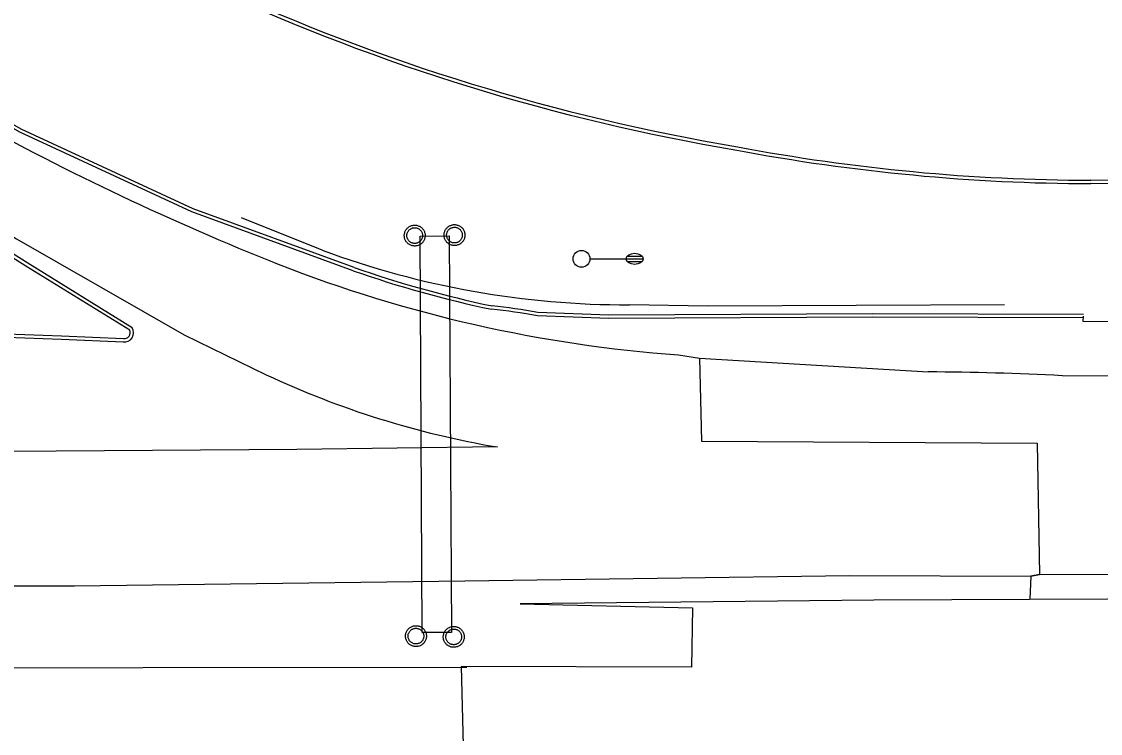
# Model space of a CAD drawing. Extents: x 2145380 to 2156929, y 139568 to 149130.
# Drawn here: x 2151534.2 to 2151727, y 142897.3 to 143024.7 of the extents above; entities that cross this region are included whole.
import ezdxf

# ---------------------------------------------------------------- set-up
doc = ezdxf.new("R2010")
doc.units = 0
for name, color, linetype in [('TOPO_Asphalt', 7, 'Continuous'), ('TOPO_Curb Back', 7, 'Continuous'), ('TOPO_Guardrail', 7, 'Continuous'), ('TOPO_Light Pole', 7, 'Continuous'), ('TOPO_Power Pole', 7, 'Continuous'), ('TOPO_Sign', 7, 'Continuous'), ('TOPO_Wall Freestanding', 7, 'Continuous')]:
    doc.layers.add(name, color=color, linetype=linetype)

# ---------------------------------------------------------------- blocks, each defined once
blk = doc.blocks.new('LP')
at = {"layer": 'TOPO_Light Pole'}
blk.add_line((3.81, 0), (20.32, 0), dxfattribs=at)
for points in [[(20.32, 0), (27.94, 0)], [(20.32, 0), (23.5, 0)], [(20.83, 1.27), (27.43, 1.27)], [(20.83, 1.27), (23.5, 1.27)], [(23.71, 1.27), (27.43, 1.27)], [(23.71, 0), (27.94, 0)], [(20.83, -1.27), (27.43, -1.27)], [(20.83, -1.27), (23.5, -1.27)], [(23.71, -1.27), (27.43, -1.27)]]:
    blk.add_lwpolyline(points, dxfattribs=at)
blk.add_circle((0, 0), 3.81, dxfattribs=at)
blk.add_ellipse((24.13, 0), major_axis=(3.81, 0), ratio=0.666667, dxfattribs=at)

msp = doc.modelspace()

# ---------------------------------------------------------------- linework, layer by layer
at = {"layer": 'TOPO_Asphalt'}
for points in [[(2150436.47, 143067.28), (2150515.2, 143055.55), (2151174.97, 142945.21), (2151211.43, 142940.13), (2151259.94, 142934.86), (2151300.52, 142931.17), (2151355.41, 142927.31), (2151405.3, 142925.05), (2151475.72, 142923.75), (2151543.63, 142923.74), (2151613.4, 142924.65), (2151682.14, 142925.61), (2151714.53, 142925.47), (2151716.11, 142925.78), (2151760.46, 142925.88), (2151855.66, 142926.3), (2151964.45, 142926.98), (2152075.31, 142928.47), (2152128.68, 142928.83), (2152205.07, 142929.04), (2152298.52, 142929.69), (2152391.42, 142930.44), (2152496.15, 142931.12), (2152598.9, 142931.84)], [(2151485.66, 143015.57), (2151533.23, 142985.8), (2151563.23, 142968.66), (2151577.9, 142961.51)], [(2152136.84, 142973.55), (2151900.23, 142971.34), (2151842.36, 142971.46), (2151754.14, 142970.69), (2151723.87, 142971.03), (2151723.96, 142971.97)], [(2151619.23, 142948.58), (2151583.36, 142948.12), (2151488.7, 142947.46), (2151418.53, 142948.68), (2151374.82, 142950.54), (2151329.24, 142953.05), (2151287.71, 142956.33), (2151245.81, 142960.4), (2151183.93, 142967.96), (2151172.69, 142969.49)], [(2151651.56, 142965.05), (2151655.34, 142964.49), (2151696.21, 142962)], [(2151655.34, 142964.49), (2151655.69, 142949.64), (2151715.69, 142949.25), (2151716.11, 142925.78), (2151714.53, 142925.47), (2151714.35, 142921.34)], [(2151720.17, 142961.33), (2151770.32, 142961.41), (2151883.02, 142962.2), (2151992.85, 142963.43), (2152129.96, 142964.32)], [(2152129.68, 142924.23), (2152005.53, 142923.21), (2151839.57, 142921.86), (2151686.46, 142921.17), (2151623.27, 142920.5), (2151654.04, 142919.8), (2151653.91, 142909.2), (2151612.73, 142909.33), (2151613.23, 142890.44), (2151681.56, 142890.14), (2151718.07, 142889.89), (2151718.49, 142891.76), (2151820.13, 142891.66), (2151931.59, 142892.75), (2152057.82, 142893.5), (2152138.35, 142894.3)]]:
    msp.add_lwpolyline(points, dxfattribs=at)
for centre, radius, start, end in [((2151762.66, 143438.74), 492.58, 241.1113, 248.239), ((2151669.32, 143209.27), 244.86, 248.617, 265.8425), ((2151694.1, 142460.59), 501.42, 87.0193, 89.7589), ((2151645.6, 143105.4), 159.02, 244.8029, 260.4577)]:
    msp.add_arc(centre, radius, start, end, dxfattribs=at)
at = {"layer": 'TOPO_Curb Back'}
for points in [[(2151593.42, 142980.1), (2151564.58, 142990.62), (2151533.82, 143004.87), (2151506.08, 143020.78)], [(2151593.62, 142980.67), (2151564.81, 142991.18), (2151534.1, 143005.4), (2151506.38, 143021.3)], [(2151553.49, 142969.48), (2151534.95, 142980.93), (2151489.55, 143009.59)], [(2151553.94, 142969.91), (2151535.27, 142981.44), (2151489.88, 143010.09)], [(2152045.62, 142998.8), (2151998.34, 142998.01), (2151926.97, 142997.5), (2151836.4, 142996.58), (2151762.17, 142996.24), (2151725.26, 142996.28)], [(2152045.63, 142998.2), (2151998.34, 142997.41), (2151926.98, 142996.9), (2151836.4, 142995.98), (2151762.17, 142995.64), (2151725.26, 142995.68)], [(2151723.96, 142971.67), (2151686.24, 142971.82), (2151639.09, 142971.54), (2151626.35, 142972.04)], [(2151723.96, 142972.27), (2151686.24, 142972.42), (2151639.1, 142972.14), (2151626.42, 142972.63)], [(2151414.45, 142969.78), (2151456.02, 142968.98), (2151521.85, 142968.65), (2151528.13, 142968.34), (2151541.29, 142967.86), (2151552.3, 142967.4)], [(2151414.46, 142970.38), (2151456.03, 142969.58), (2151521.87, 142969.25), (2151528.15, 142968.94), (2151541.31, 142968.46), (2151552.36, 142968)]]:
    msp.add_lwpolyline(points, dxfattribs=at)
for centre, radius, start, end in [((2151724.06, 143369.4), 372.93, 245.3567, 260.4179), ((2151724.06, 143369.4), 372.33, 245.357, 260.4187), ((2151726.18, 143342.68), 347, 259.3374, 269.8479), ((2151726.18, 143342.67), 346.39, 259.3364, 269.8481), ((2151659.28, 143168.81), 199.87, 250.7612, 258.1233), ((2151659.28, 143168.81), 199.27, 250.7625, 258.1144), ((2151607.14, 142867.97), 106.42, 79.5641, 84.0165), ((2151607.15, 142868.01), 105.79, 79.5397, 84.0336), ((2151552.54, 142969.03), 1.65, 261.5481, 32.0347), ((2151552.54, 142969.03), 1.05, 260.0023, 25.1948)]:
    msp.add_arc(centre, radius, start, end, dxfattribs=at)
at = {"layer": 'TOPO_Guardrail'}
for points in [[(2151587.88, 142983.78), (2151573.47, 142989.58)], [(2151709.84, 142974.02), (2151656.78, 142973.77), (2151642.79, 142974.02)]]:
    msp.add_lwpolyline(points, dxfattribs=at)
msp.add_arc((2151642.17, 143129.77), 155.75, 249.5999, 270.2288, dxfattribs=at)
at = {"layer": 'TOPO_Power Pole'}
for points in [[(2151602.54, 142986.39), (2151602.55, 142986.52), (2151602.57, 142986.65), (2151602.59, 142986.78), (2151602.63, 142986.91), (2151602.66, 142987.03), (2151602.71, 142987.16), (2151602.77, 142987.28), (2151602.84, 142987.39), (2151602.92, 142987.5), (2151603, 142987.61), (2151603.09, 142987.7), (2151603.18, 142987.8), (2151603.29, 142987.88), (2151603.39, 142987.96), (2151603.51, 142988.03), (2151603.63, 142988.08), (2151603.74, 142988.13), (2151603.87, 142988.18), (2151604, 142988.22), (2151604.14, 142988.24), (2151604.27, 142988.26), (2151604.4, 142988.26), (2151604.52, 142988.26), (2151604.65, 142988.24), (2151604.79, 142988.23), (2151604.91, 142988.19), (2151605.04, 142988.16), (2151605.16, 142988.1), (2151605.29, 142988.05), (2151605.4, 142987.99), (2151605.51, 142987.92), (2151605.61, 142987.83), (2151605.71, 142987.75), (2151605.8, 142987.65), (2151605.89, 142987.55), (2151605.97, 142987.44), (2151606.04, 142987.33), (2151606.1, 142987.21), (2151606.15, 142987.09), (2151606.2, 142986.96), (2151606.24, 142986.84), (2151606.27, 142986.71), (2151606.28, 142986.58), (2151606.29, 142986.44), (2151606.29, 142986.32), (2151606.28, 142986.18), (2151606.26, 142986.05), (2151606.23, 142985.92), (2151606.19, 142985.8), (2151606.15, 142985.67), (2151606.09, 142985.56), (2151606.03, 142985.44), (2151605.96, 142985.33), (2151605.88, 142985.22), (2151605.79, 142985.12), (2151605.69, 142985.02), (2151605.6, 142984.94), (2151605.49, 142984.86), (2151605.38, 142984.79), (2151605.26, 142984.72), (2151605.14, 142984.67), (2151605.02, 142984.62), (2151604.89, 142984.58), (2151604.76, 142984.55), (2151604.63, 142984.53), (2151604.5, 142984.52), (2151604.38, 142984.52), (2151604.24, 142984.53), (2151604.11, 142984.54), (2151603.98, 142984.58), (2151603.86, 142984.61), (2151603.73, 142984.66), (2151603.61, 142984.71), (2151603.49, 142984.77), (2151603.38, 142984.84), (2151603.27, 142984.92), (2151603.17, 142985), (2151603.07, 142985.09), (2151602.99, 142985.19), (2151602.9, 142985.3), (2151602.83, 142985.41), (2151602.76, 142985.52), (2151602.71, 142985.64), (2151602.65, 142985.77), (2151602.62, 142985.89), (2151602.59, 142986.02), (2151602.57, 142986.15), (2151602.55, 142986.28), (2151602.54, 142986.39)], [(2151603.01, 142986.39), (2151603.02, 142986.5), (2151603.04, 142986.62), (2151603.06, 142986.73), (2151603.09, 142986.84), (2151603.13, 142986.95), (2151603.18, 142987.05), (2151603.24, 142987.14), (2151603.31, 142987.24), (2151603.38, 142987.33), (2151603.46, 142987.41), (2151603.55, 142987.49), (2151603.64, 142987.56), (2151603.74, 142987.61), (2151603.84, 142987.67), (2151603.94, 142987.71), (2151604.05, 142987.75), (2151604.17, 142987.77), (2151604.28, 142987.79), (2151604.4, 142987.79), (2151604.51, 142987.79), (2151604.62, 142987.78), (2151604.74, 142987.76), (2151604.84, 142987.73), (2151604.95, 142987.69), (2151605.06, 142987.64), (2151605.15, 142987.58), (2151605.25, 142987.52), (2151605.34, 142987.45), (2151605.42, 142987.37), (2151605.5, 142987.28), (2151605.57, 142987.19), (2151605.63, 142987.09), (2151605.69, 142986.99), (2151605.73, 142986.89), (2151605.77, 142986.78), (2151605.8, 142986.67), (2151605.81, 142986.55), (2151605.82, 142986.44), (2151605.82, 142986.33), (2151605.81, 142986.22), (2151605.79, 142986.11), (2151605.77, 142985.99), (2151605.72, 142985.88), (2151605.68, 142985.78), (2151605.63, 142985.68), (2151605.56, 142985.58), (2151605.5, 142985.49), (2151605.42, 142985.41), (2151605.34, 142985.33), (2151605.24, 142985.26), (2151605.14, 142985.2), (2151605.05, 142985.14), (2151604.94, 142985.09), (2151604.84, 142985.05), (2151604.72, 142985.02), (2151604.61, 142985), (2151604.49, 142984.99), (2151604.39, 142984.99), (2151604.27, 142985), (2151604.16, 142985.01), (2151604.04, 142985.03), (2151603.94, 142985.07), (2151603.84, 142985.12), (2151603.73, 142985.17), (2151603.64, 142985.23), (2151603.54, 142985.3), (2151603.45, 142985.37), (2151603.37, 142985.46), (2151603.3, 142985.55), (2151603.23, 142985.64), (2151603.18, 142985.74), (2151603.13, 142985.84), (2151603.09, 142985.95), (2151603.06, 142986.06), (2151603.04, 142986.17), (2151603.02, 142986.29), (2151603.01, 142986.39)], [(2151609.66, 142986.48), (2151609.66, 142986.61), (2151609.68, 142986.74), (2151609.7, 142986.87), (2151609.74, 142987), (2151609.78, 142987.12), (2151609.83, 142987.25), (2151609.89, 142987.37), (2151609.95, 142987.48), (2151610.03, 142987.59), (2151610.11, 142987.69), (2151610.2, 142987.79), (2151610.29, 142987.89), (2151610.4, 142987.97), (2151610.51, 142988.05), (2151610.62, 142988.11), (2151610.74, 142988.17), (2151610.86, 142988.22), (2151610.98, 142988.27), (2151611.11, 142988.3), (2151611.25, 142988.33), (2151611.38, 142988.35), (2151611.51, 142988.35), (2151611.64, 142988.35), (2151611.77, 142988.33), (2151611.9, 142988.32), (2151612.02, 142988.28), (2151612.15, 142988.24), (2151612.27, 142988.19), (2151612.4, 142988.14), (2151612.51, 142988.08), (2151612.62, 142988), (2151612.73, 142987.92), (2151612.82, 142987.84), (2151612.92, 142987.74), (2151613, 142987.64), (2151613.08, 142987.53), (2151613.15, 142987.42), (2151613.22, 142987.3), (2151613.27, 142987.18), (2151613.31, 142987.05), (2151613.35, 142986.93), (2151613.38, 142986.79), (2151613.39, 142986.66), (2151613.4, 142986.53), (2151613.4, 142986.41), (2151613.39, 142986.27), (2151613.37, 142986.14), (2151613.34, 142986.01), (2151613.3, 142985.89), (2151613.26, 142985.76), (2151613.2, 142985.64), (2151613.14, 142985.53), (2151613.07, 142985.42), (2151612.99, 142985.31), (2151612.9, 142985.2), (2151612.81, 142985.11), (2151612.71, 142985.03), (2151612.6, 142984.95), (2151612.49, 142984.88), (2151612.38, 142984.81), (2151612.26, 142984.76), (2151612.13, 142984.71), (2151612, 142984.67), (2151611.88, 142984.64), (2151611.74, 142984.62), (2151611.61, 142984.61), (2151611.49, 142984.61), (2151611.36, 142984.62), (2151611.23, 142984.63), (2151611.09, 142984.66), (2151610.97, 142984.7), (2151610.84, 142984.74), (2151610.72, 142984.79), (2151610.6, 142984.86), (2151610.49, 142984.93), (2151610.38, 142985.01), (2151610.28, 142985.09), (2151610.19, 142985.18), (2151610.1, 142985.28), (2151610.02, 142985.39), (2151609.94, 142985.5), (2151609.88, 142985.61), (2151609.82, 142985.73), (2151609.77, 142985.86), (2151609.73, 142985.98), (2151609.7, 142986.1), (2151609.68, 142986.24), (2151609.66, 142986.37), (2151609.66, 142986.48)], [(2151610.13, 142986.48), (2151610.13, 142986.59), (2151610.15, 142986.71), (2151610.17, 142986.82), (2151610.21, 142986.93), (2151610.24, 142987.04), (2151610.29, 142987.14), (2151610.35, 142987.23), (2151610.42, 142987.33), (2151610.49, 142987.42), (2151610.57, 142987.5), (2151610.66, 142987.58), (2151610.76, 142987.64), (2151610.85, 142987.7), (2151610.95, 142987.75), (2151611.06, 142987.8), (2151611.17, 142987.84), (2151611.28, 142987.86), (2151611.39, 142987.88), (2151611.51, 142987.88), (2151611.62, 142987.88), (2151611.73, 142987.87), (2151611.85, 142987.85), (2151611.96, 142987.81), (2151612.06, 142987.78), (2151612.17, 142987.73), (2151612.26, 142987.67), (2151612.36, 142987.61), (2151612.45, 142987.54), (2151612.54, 142987.46), (2151612.61, 142987.37), (2151612.68, 142987.28), (2151612.74, 142987.18), (2151612.8, 142987.08), (2151612.84, 142986.98), (2151612.88, 142986.87), (2151612.91, 142986.76), (2151612.92, 142986.64), (2151612.93, 142986.53), (2151612.93, 142986.42), (2151612.92, 142986.31), (2151612.9, 142986.19), (2151612.88, 142986.08), (2151612.84, 142985.97), (2151612.79, 142985.87), (2151612.74, 142985.77), (2151612.68, 142985.67), (2151612.61, 142985.58), (2151612.53, 142985.5), (2151612.45, 142985.42), (2151612.35, 142985.34), (2151612.26, 142985.29), (2151612.16, 142985.23), (2151612.05, 142985.18), (2151611.95, 142985.14), (2151611.83, 142985.11), (2151611.72, 142985.09), (2151611.6, 142985.08), (2151611.5, 142985.08), (2151611.39, 142985.09), (2151611.28, 142985.1), (2151611.16, 142985.12), (2151611.05, 142985.16), (2151610.95, 142985.2), (2151610.84, 142985.26), (2151610.75, 142985.32), (2151610.65, 142985.39), (2151610.57, 142985.46), (2151610.49, 142985.55), (2151610.41, 142985.64), (2151610.34, 142985.73), (2151610.29, 142985.83), (2151610.24, 142985.93), (2151610.2, 142986.04), (2151610.17, 142986.15), (2151610.15, 142986.26), (2151610.13, 142986.38), (2151610.13, 142986.48)], [(2151602.77, 142914.75), (2151602.78, 142914.88), (2151602.79, 142915.01), (2151602.81, 142915.14), (2151602.85, 142915.27), (2151602.89, 142915.39), (2151602.94, 142915.52), (2151603, 142915.64), (2151603.06, 142915.75), (2151603.14, 142915.86), (2151603.22, 142915.96), (2151603.31, 142916.06), (2151603.41, 142916.16), (2151603.51, 142916.24), (2151603.62, 142916.32), (2151603.74, 142916.38), (2151603.85, 142916.44), (2151603.97, 142916.49), (2151604.09, 142916.54), (2151604.23, 142916.57), (2151604.36, 142916.6), (2151604.49, 142916.62), (2151604.62, 142916.62), (2151604.75, 142916.62), (2151604.88, 142916.6), (2151605.01, 142916.59), (2151605.14, 142916.55), (2151605.27, 142916.51), (2151605.39, 142916.46), (2151605.51, 142916.41), (2151605.63, 142916.35), (2151605.74, 142916.27), (2151605.84, 142916.19), (2151605.94, 142916.11), (2151606.03, 142916.01), (2151606.12, 142915.91), (2151606.19, 142915.8), (2151606.26, 142915.69), (2151606.33, 142915.57), (2151606.38, 142915.45), (2151606.43, 142915.32), (2151606.46, 142915.2), (2151606.49, 142915.06), (2151606.5, 142914.93), (2151606.51, 142914.8), (2151606.51, 142914.68), (2151606.5, 142914.54), (2151606.48, 142914.41), (2151606.45, 142914.28), (2151606.42, 142914.16), (2151606.37, 142914.03), (2151606.31, 142913.91), (2151606.26, 142913.8), (2151606.18, 142913.69), (2151606.1, 142913.58), (2151606.01, 142913.47), (2151605.92, 142913.38), (2151605.82, 142913.3), (2151605.71, 142913.22), (2151605.6, 142913.15), (2151605.49, 142913.08), (2151605.37, 142913.03), (2151605.24, 142912.98), (2151605.11, 142912.94), (2151604.99, 142912.91), (2151604.86, 142912.89), (2151604.73, 142912.88), (2151604.6, 142912.88), (2151604.47, 142912.89), (2151604.34, 142912.9), (2151604.2, 142912.93), (2151604.08, 142912.97), (2151603.96, 142913.01), (2151603.83, 142913.06), (2151603.71, 142913.13), (2151603.6, 142913.2), (2151603.49, 142913.28), (2151603.39, 142913.36), (2151603.3, 142913.45), (2151603.21, 142913.55), (2151603.13, 142913.66), (2151603.05, 142913.77), (2151602.99, 142913.88), (2151602.93, 142914), (2151602.88, 142914.13), (2151602.84, 142914.25), (2151602.81, 142914.37), (2151602.79, 142914.51), (2151602.78, 142914.64), (2151602.77, 142914.75)], [(2151603.24, 142914.75), (2151603.24, 142914.86), (2151603.26, 142914.98), (2151603.28, 142915.09), (2151603.32, 142915.2), (2151603.36, 142915.31), (2151603.41, 142915.41), (2151603.47, 142915.5), (2151603.53, 142915.6), (2151603.6, 142915.69), (2151603.69, 142915.77), (2151603.77, 142915.85), (2151603.87, 142915.91), (2151603.96, 142915.97), (2151604.07, 142916.02), (2151604.17, 142916.07), (2151604.28, 142916.11), (2151604.39, 142916.13), (2151604.5, 142916.15), (2151604.62, 142916.15), (2151604.73, 142916.15), (2151604.84, 142916.14), (2151604.96, 142916.12), (2151605.07, 142916.08), (2151605.17, 142916.05), (2151605.28, 142916), (2151605.38, 142915.94), (2151605.47, 142915.88), (2151605.57, 142915.81), (2151605.65, 142915.73), (2151605.72, 142915.64), (2151605.79, 142915.55), (2151605.85, 142915.45), (2151605.91, 142915.35), (2151605.96, 142915.25), (2151605.99, 142915.14), (2151606.02, 142915.03), (2151606.04, 142914.91), (2151606.04, 142914.8), (2151606.04, 142914.69), (2151606.04, 142914.58), (2151606.01, 142914.46), (2151605.99, 142914.35), (2151605.95, 142914.24), (2151605.9, 142914.14), (2151605.85, 142914.04), (2151605.79, 142913.94), (2151605.72, 142913.85), (2151605.64, 142913.77), (2151605.56, 142913.69), (2151605.47, 142913.61), (2151605.37, 142913.56), (2151605.28, 142913.5), (2151605.16, 142913.45), (2151605.06, 142913.41), (2151604.94, 142913.38), (2151604.84, 142913.36), (2151604.72, 142913.35), (2151604.62, 142913.35), (2151604.5, 142913.36), (2151604.39, 142913.37), (2151604.27, 142913.39), (2151604.16, 142913.43), (2151604.06, 142913.47), (2151603.96, 142913.53), (2151603.86, 142913.59), (2151603.77, 142913.66), (2151603.68, 142913.73), (2151603.6, 142913.82), (2151603.52, 142913.91), (2151603.46, 142914), (2151603.41, 142914.1), (2151603.36, 142914.2), (2151603.31, 142914.31), (2151603.28, 142914.42), (2151603.26, 142914.53), (2151603.24, 142914.65), (2151603.24, 142914.75)], [(2151609.52, 142914.62), (2151609.53, 142914.75), (2151609.54, 142914.88), (2151609.57, 142915), (2151609.6, 142915.13), (2151609.64, 142915.26), (2151609.69, 142915.38), (2151609.75, 142915.5), (2151609.82, 142915.62), (2151609.9, 142915.73), (2151609.98, 142915.83), (2151610.06, 142915.93), (2151610.16, 142916.02), (2151610.26, 142916.1), (2151610.37, 142916.18), (2151610.49, 142916.25), (2151610.61, 142916.31), (2151610.72, 142916.36), (2151610.85, 142916.4), (2151610.98, 142916.44), (2151611.11, 142916.46), (2151611.24, 142916.48), (2151611.38, 142916.48), (2151611.5, 142916.48), (2151611.63, 142916.47), (2151611.76, 142916.45), (2151611.89, 142916.42), (2151612.02, 142916.38), (2151612.14, 142916.33), (2151612.26, 142916.28), (2151612.38, 142916.21), (2151612.49, 142916.14), (2151612.59, 142916.06), (2151612.69, 142915.97), (2151612.78, 142915.88), (2151612.87, 142915.77), (2151612.94, 142915.66), (2151613.02, 142915.55), (2151613.08, 142915.44), (2151613.13, 142915.31), (2151613.18, 142915.19), (2151613.21, 142915.06), (2151613.24, 142914.93), (2151613.26, 142914.8), (2151613.27, 142914.67), (2151613.27, 142914.54), (2151613.26, 142914.41), (2151613.24, 142914.28), (2151613.21, 142914.15), (2151613.17, 142914.02), (2151613.13, 142913.9), (2151613.07, 142913.78), (2151613.01, 142913.66), (2151612.94, 142913.55), (2151612.85, 142913.44), (2151612.77, 142913.34), (2151612.67, 142913.25), (2151612.58, 142913.17), (2151612.47, 142913.08), (2151612.36, 142913.01), (2151612.24, 142912.95), (2151612.12, 142912.89), (2151612, 142912.84), (2151611.87, 142912.81), (2151611.74, 142912.78), (2151611.61, 142912.76), (2151611.48, 142912.75), (2151611.35, 142912.75), (2151611.22, 142912.76), (2151611.09, 142912.77), (2151610.96, 142912.8), (2151610.84, 142912.83), (2151610.71, 142912.88), (2151610.59, 142912.93), (2151610.47, 142913), (2151610.36, 142913.06), (2151610.25, 142913.14), (2151610.14, 142913.23), (2151610.05, 142913.32), (2151609.96, 142913.42), (2151609.88, 142913.53), (2151609.81, 142913.63), (2151609.74, 142913.74), (2151609.69, 142913.87), (2151609.63, 142913.99), (2151609.59, 142914.12), (2151609.57, 142914.24), (2151609.54, 142914.38), (2151609.53, 142914.51), (2151609.52, 142914.62)], [(2151609.99, 142914.62), (2151610, 142914.73), (2151610.01, 142914.84), (2151610.04, 142914.95), (2151610.07, 142915.06), (2151610.11, 142915.17), (2151610.16, 142915.28), (2151610.22, 142915.37), (2151610.29, 142915.47), (2151610.36, 142915.55), (2151610.44, 142915.63), (2151610.53, 142915.72), (2151610.62, 142915.78), (2151610.72, 142915.84), (2151610.82, 142915.89), (2151610.92, 142915.93), (2151611.03, 142915.97), (2151611.15, 142915.99), (2151611.26, 142916.02), (2151611.38, 142916.02), (2151611.49, 142916.02), (2151611.59, 142916.01), (2151611.71, 142915.98), (2151611.82, 142915.95), (2151611.93, 142915.91), (2151612.04, 142915.87), (2151612.13, 142915.81), (2151612.23, 142915.74), (2151612.32, 142915.67), (2151612.4, 142915.6), (2151612.48, 142915.51), (2151612.55, 142915.41), (2151612.61, 142915.32), (2151612.66, 142915.22), (2151612.71, 142915.11), (2151612.74, 142915), (2151612.78, 142914.89), (2151612.79, 142914.78), (2151612.8, 142914.67), (2151612.8, 142914.56), (2151612.79, 142914.45), (2151612.77, 142914.33), (2151612.74, 142914.22), (2151612.7, 142914.11), (2151612.66, 142914.01), (2151612.61, 142913.91), (2151612.54, 142913.81), (2151612.48, 142913.72), (2151612.39, 142913.63), (2151612.31, 142913.55), (2151612.22, 142913.48), (2151612.12, 142913.42), (2151612.03, 142913.36), (2151611.92, 142913.31), (2151611.82, 142913.28), (2151611.7, 142913.25), (2151611.59, 142913.23), (2151611.47, 142913.22), (2151611.37, 142913.22), (2151611.25, 142913.23), (2151611.14, 142913.24), (2151611.02, 142913.26), (2151610.91, 142913.3), (2151610.81, 142913.34), (2151610.71, 142913.39), (2151610.61, 142913.46), (2151610.52, 142913.53), (2151610.43, 142913.6), (2151610.35, 142913.68), (2151610.28, 142913.77), (2151610.21, 142913.87), (2151610.16, 142913.96), (2151610.11, 142914.07), (2151610.06, 142914.18), (2151610.04, 142914.29), (2151610.01, 142914.4), (2151610, 142914.51), (2151609.99, 142914.62)]]:
    msp.add_lwpolyline(points, dxfattribs=at)
at = {"layer": 'TOPO_Sign'}
msp.add_lwpolyline([(2151605.78, 142915.39), (2151605.37, 142986.3), (2151610.56, 142986.33), (2151610.98, 142915.42)], close=True, dxfattribs=at)
at = {"layer": 'TOPO_Wall Freestanding'}
msp.add_lwpolyline([(2151613.73, 142909.12), (2151497.85, 142909), (2151442.16, 142909.98)], dxfattribs=at)

# ---------------------------------------------------------------- block references
at = {"layer": 'TOPO_Light Pole', "xscale": 0.39370000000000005, "yscale": 0.3937000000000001}
msp.add_blockref('LP', (2151634.23, 142982.23), dxfattribs=at)

doc.saveas('drawing.dxf')
